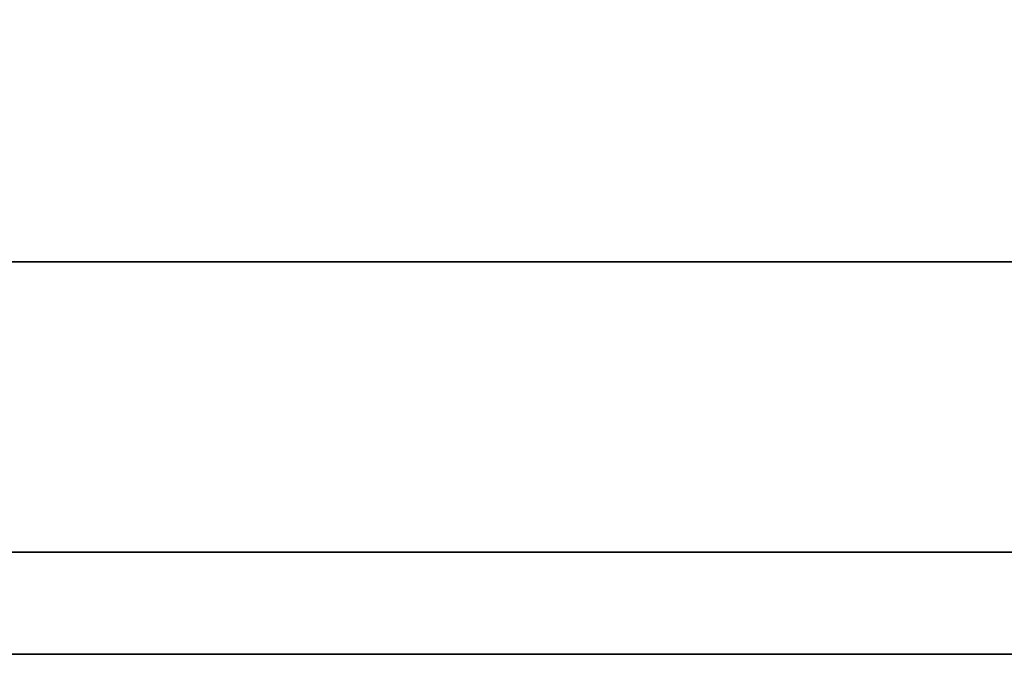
# Model space of a CAD drawing. Header units: millimetres. Extents: x -503 to 6703, y -110 to 193.
# Tile 289 of 656: x 1108.7 to 1110.96, y -29 to -27.54. Entities that reach past the tile are written whole.
import ezdxf

# ---------------------------------------------------------------- set-up
doc = ezdxf.new("R2010")
doc.units = ezdxf.units.MM
doc.layers.add('151', color=7, linetype='Continuous', true_color=0xffffff)

# ---------------------------------------------------------------- blocks, each defined once
blk = doc.blocks.new('UG_SURFACE_166')
at = {"layer": '151', "color": 252, "linetype": 'Continuous', "lineweight": 35}
for points in [[(1133.92, -27.5, 2023.33), (1085.08, -27.5, 2072.17), (1085.08, -29, 2072.17), (1133.92, -29, 2023.33)], [(1085.08, -27.5, -7.75), (1133.92, -27.5, -7.75), (1133.92, -29, -7.75), (1085.08, -29, -7.75)], [(1085.08, -29, 2072.17), (1133.92, -29, 1354.4277), (1133.92, -29, 1694.972)], [(1085.08, -29, 2072.17), (1085.08, -29, -7.75), (1133.92, -29, 1013.8832), (1133.92, -29, 1354.4277)], [(1085.08, -29, -7.75), (1133.92, -29, 673.3388), (1133.92, -29, 1013.8832)], [(1085.08, -29, -7.75), (1133.92, -29, 332.7944), (1133.92, -29, 673.3388)], [(1085.08, -29, -7.75), (1133.92, -29, -7.75), (1133.92, -29, 332.7944)], [(1133.92, -29, 1694.972), (1133.92, -29, 2023.33), (1085.08, -29, 2072.17)]]:
    blk.add_3dface(points, dxfattribs=at)
blk = doc.blocks.new('UG_SURFACE_167')
at = {"layer": '151', "color": 252, "linetype": 'Continuous', "lineweight": 35}
for points in [[(1133.92, -27.5, 2023.33), (1085.08, -27.5, 2072.17), (1085.08, -29, 2072.17), (1133.92, -29, 2023.33)], [(1085.08, -27.5, -7.75), (1133.92, -27.5, -7.75), (1133.92, -29, -7.75), (1085.08, -29, -7.75)], [(1085.08, -29, 2072.17), (1133.92, -29, 1354.4277), (1133.92, -29, 1694.972)], [(1085.08, -29, 2072.17), (1085.08, -29, -7.75), (1133.92, -29, 1013.8832), (1133.92, -29, 1354.4277)], [(1085.08, -29, -7.75), (1133.92, -29, 673.3388), (1133.92, -29, 1013.8832)], [(1085.08, -29, -7.75), (1133.92, -29, 332.7944), (1133.92, -29, 673.3388)], [(1085.08, -29, -7.75), (1133.92, -29, -7.75), (1133.92, -29, 332.7944)], [(1133.92, -29, 1694.972), (1133.92, -29, 2023.33), (1085.08, -29, 2072.17)]]:
    blk.add_3dface(points, dxfattribs=at)
blk = doc.blocks.new('UG_SURFACE_168')
at = {"layer": '151', "color": 252, "linetype": 'Continuous', "lineweight": 35}
for points in [[(1917.7655, -27.0987, 2075.0155), (1082.2345, -27.0987, 2075.0155), (1082.9021, -28.0979, 2074.348), (1917.0979, -28.0979, 2074.348)], [(1133.92, -29, 2023.33), (1085.08, -29, 2072.17), (1085.08, -27.5, 2072.17), (1133.92, -27.5, 2023.33)], [(1917.0979, -28.0979, 2074.348), (1082.9021, -28.0979, 2074.348), (1083.9013, -28.7655, 2073.3488), (1916.0987, -28.7655, 2073.3488)], [(1916.0987, -28.7655, 2073.3488), (1083.9013, -28.7655, 2073.3488), (1085.08, -29, 2072.17), (1914.92, -29, 2072.17)], [(1085.08, -29, 2072.17), (1133.92, -29, 2023.33), (1866.08, -29, 2023.33), (1914.92, -29, 2072.17)]]:
    blk.add_3dface(points, dxfattribs=at)

msp = doc.modelspace()

# ---------------------------------------------------------------- linework, layer by layer
at = {"layer": '151', "color": 252, "linetype": 'Continuous', "lineweight": -3, "true_color": 0x939598}
for p, q in [((1085.08, -29, 2072.17), (1133.92, -29, 2023.33)), ((1133.92, -29, -7.75), (1085.08, -29, -7.75)), ((1085.08, -29, 2072.17), (1133.92, -29, 2023.33)), ((1085.08, -29, 2072.17), (1133.92, -29, 2023.33)), ((1133.92, -29, -7.75), (1085.08, -29, -7.75)), ((1914.92, -29, 2072.17), (1085.08, -29, 2072.17))]:
    msp.add_line(p, q, dxfattribs=at)

# ---------------------------------------------------------------- block references
for name in ['UG_SURFACE_166', 'UG_SURFACE_167', 'UG_SURFACE_168']:
    msp.add_blockref(name, (0, 0), dxfattribs=at)

doc.saveas('drawing.dxf')
